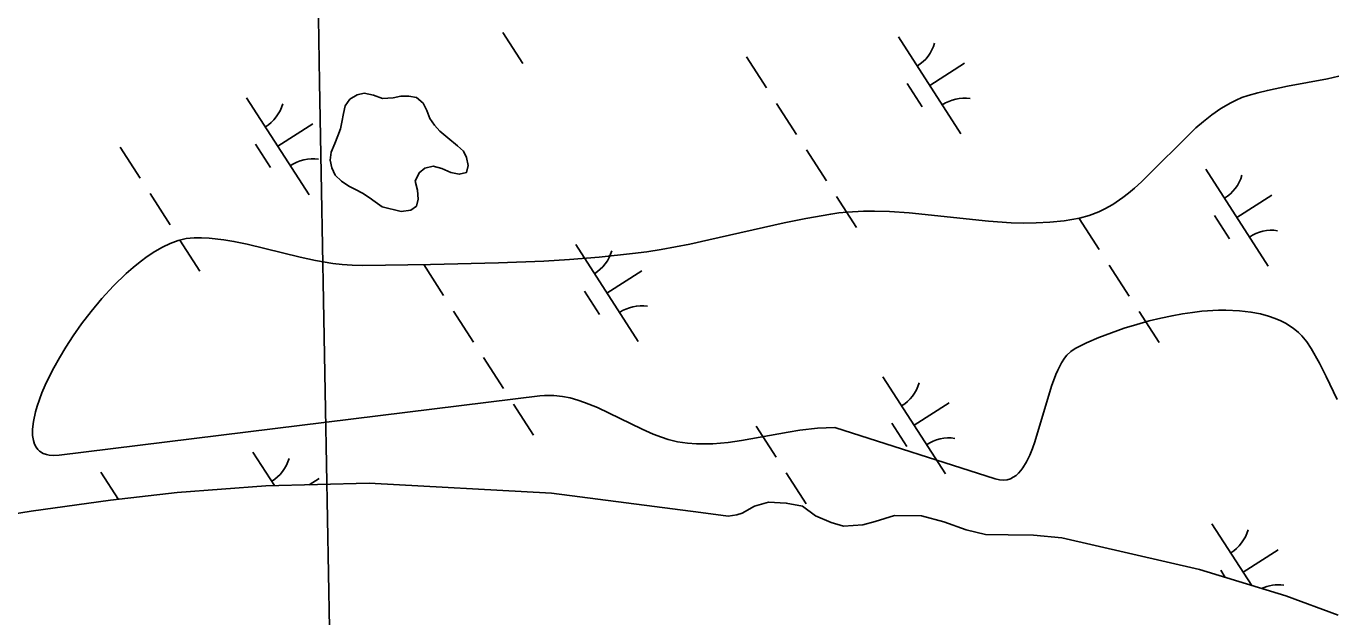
# Model space of a CAD drawing. Extents: x 3937982 to 3958556, y 219448 to 241894.
# Drawn here: x 3945931 to 3946498, y 231219 to 231475 of the extents above; entities that cross this region are included whole.
import ezdxf

# ---------------------------------------------------------------- set-up
doc = ezdxf.new("R2010")
doc.units = 0
for name, color, linetype in [('V-GRID-MAJR', 7, 'Continuous'), ('V-SITE-VEGE', 7, 'Continuous'), ('V-TOPO-SHOR', 7, 'Continuous'), ('V-WETL-SWMP', 7, 'Continuous')]:
    doc.layers.add(name, color=color, linetype=linetype)

msp = doc.modelspace()

# ---------------------------------------------------------------- linework, layer by layer
at = {"layer": 'V-GRID-MAJR'}
msp.add_spline([(3946136.867, 227095.12), (3946078.329, 230314.506), (3945968.142, 236374.431), (3945930.73, 238431.955)], degree=3, dxfattribs=at)
at = {"layer": 'V-SITE-VEGE'}
for points in [[(3946178.728, 231374.832), (3946193.26, 231376.356), (3946199.482, 231377.188), (3946205.685, 231378.173), (3946218.045, 231380.511), (3946226.256, 231382.269), (3946259.011, 231389.703), (3946268.381, 231391.612), (3946279.112, 231393.49), (3946282.659, 231393.973), (3946286.215, 231394.333), (3946293.364, 231394.712), (3946298.148, 231394.745), (3946304.555, 231394.559), (3946313.128, 231393.985), (3946347.561, 231390.405), (3946357.368, 231389.762), (3946362.581, 231389.621), (3946368.125, 231389.66), (3946374.013, 231389.961), (3946380.259, 231390.624), (3946386.886, 231391.773), (3946391.173, 231392.933), (3946395.273, 231394.516), (3946397.909, 231395.783), (3946401.312, 231397.715), (3946405.685, 231400.666), (3946408.106, 231402.517), (3946410.817, 231404.764), (3946413.852, 231407.467), (3946437.372, 231430.829), (3946440.634, 231433.673), (3946444.206, 231436.506), (3946448.142, 231439.246), (3946452.516, 231441.79), (3946454.851, 231442.928), (3946457.325, 231443.967), (3946459.953, 231444.88), (3946464.139, 231446.086), (3946468.384, 231447.137), (3946477.009, 231448.913), (3946494.414, 231452.177), (3946499.332, 231453.289)], [(3946395.279, 231339.918), (3946390.001, 231337.641), (3946385.059, 231335.24), (3946383.179, 231333.989), (3946381.469, 231332.314), (3946380.413, 231330.981), (3946379.1, 231328.963), (3946377.5, 231325.897), (3946376.65, 231323.978), (3946374.742, 231318.86), (3946367.578, 231294.796), (3946366.531, 231291.862), (3946365.339, 231288.933), (3946363.965, 231286.095), (3946362.355, 231283.446), (3946361.46, 231282.257), (3946360.483, 231281.165), (3946359.414, 231280.198), (3946358.245, 231279.379), (3946356.959, 231278.74), (3946355.544, 231278.312), (3946353.983, 231278.136), (3946352.261, 231278.251), (3946350.352, 231278.707), (3946280.939, 231300.977), (3946277.167, 231300.893), (3946273.382, 231300.648), (3946265.79, 231299.761), (3946260.715, 231298.956), (3946240.426, 231295.341), (3946234.658, 231294.54), (3946228.101, 231293.955), (3946224.621, 231293.83), (3946220.931, 231293.865), (3946217.007, 231294.125), (3946212.798, 231294.77), (3946208.63, 231295.82), (3946205.872, 231296.713), (3946202.21, 231298.102), (3946197.356, 231300.226), (3946178.027, 231309.628), (3946172.467, 231311.881), (3946169.481, 231312.882), (3946166.278, 231313.765), (3946162.837, 231314.453), (3946159.138, 231314.861), (3946155.151, 231314.869), (3946153.074, 231314.683), (3945944.836, 231288.986), (3945942.526, 231288.835), (3945940.49, 231288.976), (3945939.284, 231289.228), (3945937.856, 231289.748), (3945936.271, 231290.76), (3945935.519, 231291.491), (3945934.798, 231292.462), (3945934.143, 231293.732), (3945933.621, 231295.386), (3945933.295, 231297.524), (3945933.273, 231300.267), (3945933.652, 231303.621), (3945934.573, 231307.816), (3945935.29, 231310.271), (3945937.363, 231316.001), (3945938.774, 231319.311), (3945940.478, 231322.936), (3945942.501, 231326.885), (3945944.883, 231331.165), (3945947.652, 231335.767), (3945950.843, 231340.678), (3945954.488, 231345.863), (3945958.609, 231351.278), (3945963.225, 231356.837), (3945968.345, 231362.426), (3945973.868, 231367.804), (3945976.805, 231370.384), (3945979.848, 231372.854), (3945982.996, 231375.174), (3945986.236, 231377.306), (3945989.558, 231379.201), (3945992.945, 231380.802), (3945996.382, 231382.054), (3945999.847, 231382.881), (3946001.567, 231383.112), (3946003.29, 231383.209), (3946006.517, 231383.18), (3946009.745, 231383.012), (3946016.198, 231382.308), (3946020.499, 231381.609), (3946026.238, 231380.458), (3946049.233, 231374.822), (3946055.825, 231373.374), (3946063.382, 231372.076), (3946067.423, 231371.596), (3946071.74, 231371.285), (3946076.354, 231371.216), (3946105.755, 231371.652), (3946135.191, 231372.307), (3946154.793, 231373.132), (3946165.975, 231373.817), (3946178.728, 231374.832)], [(3946498.506, 231313.061), (3946493.782, 231323.139), (3946490.882, 231328.822), (3946487.353, 231335.24), (3946485.479, 231338.097), (3946483.331, 231340.649), (3946481.754, 231342.185), (3946479.48, 231344.035), (3946476.173, 231346.164), (3946474.147, 231347.211), (3946471.725, 231348.266), (3946468.821, 231349.29), (3946465.343, 231350.236), (3946461.186, 231351.037), (3946456.23, 231351.61), (3946450.346, 231351.85), (3946447.132, 231351.809), (3946439.921, 231351.344), (3946435.907, 231350.885), (3946431.613, 231350.252), (3946427.037, 231349.431), (3946422.198, 231348.405), (3946417.111, 231347.16), (3946411.808, 231345.687), (3946406.35, 231343.985), (3946400.804, 231342.056), (3946395.279, 231339.918)]]:
    msp.add_lwpolyline(points, dxfattribs=at)
at = {"layer": 'V-TOPO-SHOR'}
for points in [[(3946084.722, 231396.682), (3946081.755, 231398.78), (3946079.117, 231400.717), (3946076.315, 231402.491), (3946073.188, 231404.094), (3946070.392, 231405.54), (3946067.095, 231407.799), (3946064.449, 231410.39), (3946062.946, 231413.484), (3946062.256, 231416.917), (3946062.712, 231420.357), (3946064.312, 231424.14), (3946065.588, 231427.425), (3946066.704, 231430.382), (3946067.329, 231433.336), (3946067.943, 231437.108), (3946068.729, 231440.389), (3946070.827, 231443.356), (3946073.919, 231445.189), (3946077.022, 231445.875), (3946080.958, 231445.095), (3946084.903, 231443.664), (3946089.484, 231443.872), (3946092.912, 231444.563), (3946096.351, 231444.597), (3946099.63, 231443.977), (3946102.601, 231441.55), (3946104.107, 231438.456), (3946105.452, 231434.867), (3946107.445, 231432.105), (3946109.761, 231429.51), (3946113.228, 231426.598), (3946117.357, 231423.038), (3946119.999, 231420.773), (3946121.336, 231418.004), (3946122.027, 231414.574), (3946121.238, 231411.457), (3946118.135, 231410.771), (3946114.527, 231411.553), (3946110.58, 231413.312), (3946106.806, 231414.256), (3946103.214, 231413.402), (3946100.779, 231411.414), (3946099.015, 231407.795), (3946100.035, 231403.875), (3946100.404, 231399.951), (3946099.615, 231396.996), (3946097.178, 231395.171), (3946092.929, 231394.636), (3946084.722, 231396.682)], [(3945882.394, 231256.663), (3945932.654, 231264.627), (3945967.1, 231269.405), (3945995.964, 231272.727), (3946034.391, 231275.68), (3946079.125, 231276.831), (3946158.178, 231272.504), (3946222.821, 231264.07), (3946234.722, 231262.559), (3946238.445, 231263.063), (3946240.77, 231263.786), (3946246.099, 231266.87), (3946252.14, 231268.562), (3946259.837, 231268.172), (3946266.841, 231266.845), (3946272.477, 231262.708), (3946279.266, 231259.747), (3946284.642, 231258.17), (3946293.026, 231258.721), (3946298.372, 231260.173), (3946306.736, 231262.821), (3946318.391, 231262.706), (3946328.205, 231260.009), (3946337.796, 231256.609), (3946346.207, 231254.598), (3946355.996, 231254.463), (3946366.951, 231254.342), (3946379.317, 231253.068), (3946438.885, 231239.455), (3946476.292, 231227.948), (3946498.984, 231219.553)]]:
    msp.add_lwpolyline(points, dxfattribs=at)
at = {"layer": 'V-WETL-SWMP'}
for p, q in [((3946137.032, 231472.201), (3946145.692, 231458.747)), ((3946308.484, 231470.27), (3946335.546, 231428.226)), ((3946242.619, 231461.675), (3946251.279, 231448.221)), ((3946322.015, 231449.248), (3946337.151, 231458.99)), ((3946312.28, 231450.117), (3946318.775, 231440.027)), ((3946026.051, 231443.93), (3946053.113, 231401.887)), ((3946255.609, 231441.494), (3946264.269, 231428.04)), ((3946039.582, 231422.909), (3946054.718, 231432.651)), ((3946029.847, 231423.778), (3946036.342, 231413.687)), ((3945971.185, 231422.533), (3945979.845, 231409.079)), ((3946268.599, 231421.313), (3946277.259, 231407.859)), ((3946441.613, 231412.971), (3946468.676, 231370.928)), ((3945984.175, 231402.352), (3945992.835, 231388.899)), ((3946281.589, 231401.132), (3946290.249, 231387.679)), ((3946455.144, 231391.949), (3946470.28, 231401.692)), ((3946386.747, 231391.574), (3946395.407, 231378.12)), ((3946445.409, 231392.819), (3946451.904, 231382.728)), ((3945997.165, 231382.172), (3946005.825, 231368.718)), ((3946168.617, 231380.24), (3946195.679, 231338.197)), ((3946102.752, 231371.645), (3946111.412, 231358.191)), ((3946182.148, 231359.218), (3946197.283, 231368.961)), ((3946399.737, 231371.393), (3946408.397, 231357.939)), ((3946172.413, 231360.088), (3946178.908, 231349.997)), ((3946115.742, 231351.464), (3946124.402, 231338.011)), ((3946412.727, 231351.212), (3946421.387, 231337.759)), ((3946128.732, 231331.284), (3946137.391, 231317.83)), ((3946301.746, 231322.941), (3946328.808, 231280.898)), ((3946141.721, 231311.103), (3946150.381, 231297.649)), ((3946315.277, 231301.92), (3946330.413, 231311.662)), ((3946246.88, 231301.544), (3946255.54, 231288.091)), ((3946305.542, 231302.789), (3946312.037, 231292.699)), ((3946028.749, 231290.211), (3946038.042, 231275.774)), ((3945962.884, 231281.616), (3945970.493, 231269.796)), ((3946259.87, 231281.364), (3946268.53, 231267.91)), ((3946053.114, 231276.162), (3946057.416, 231278.931)), ((3946444.312, 231259.251), (3946461.541, 231232.485)), ((3946457.843, 231238.23), (3946472.979, 231247.972)), ((3946448.108, 231239.099), (3946450.1, 231236.005))]:
    msp.add_line(p, q, dxfattribs=at)
msp.add_lwpolyline([(3946092.928, 231394.637), (3946097.178, 231395.171), (3946099.615, 231396.996), (3946100.404, 231399.951), (3946100.036, 231403.876), (3946099.015, 231407.794), (3946100.779, 231411.413), (3946103.214, 231413.402), (3946106.806, 231414.257), (3946110.581, 231413.313), (3946114.527, 231411.552), (3946118.136, 231410.77), (3946121.239, 231411.456), (3946122.026, 231414.574), (3946121.337, 231418.005), (3946119.999, 231420.774), (3946117.357, 231423.039), (3946113.229, 231426.598), (3946109.762, 231429.51), (3946107.444, 231432.105), (3946105.452, 231434.868), (3946104.106, 231438.455), (3946102.601, 231441.55), (3946099.63, 231443.976), (3946096.35, 231444.597), (3946092.913, 231444.562), (3946089.483, 231443.873), (3946084.902, 231443.663), (3946080.959, 231445.096), (3946077.022, 231445.875), (3946073.919, 231445.189), (3946070.827, 231443.357), (3946068.729, 231440.389), (3946067.944, 231437.107), (3946067.328, 231433.336), (3946066.703, 231430.383), (3946065.587, 231427.426), (3946064.311, 231424.139), (3946062.712, 231420.358), (3946062.256, 231416.916), (3946062.945, 231413.485), (3946064.45, 231410.39), (3946067.095, 231407.798), (3946070.392, 231405.54), (3946073.189, 231404.095), (3946076.315, 231402.49), (3946079.116, 231400.718), (3946081.755, 231398.78), (3946084.722, 231396.682)], close=True, dxfattribs=at)
msp.add_lwpolyline([(3946498.983, 231219.554), (3946476.291, 231227.947), (3946438.884, 231239.455), (3946379.316, 231253.069), (3946366.951, 231254.342), (3946355.996, 231254.464), (3946346.206, 231254.598), (3946337.795, 231256.61), (3946328.205, 231260.009), (3946318.39, 231262.707), (3946306.735, 231262.822), (3946298.372, 231260.173), (3946293.026, 231258.721), (3946284.642, 231258.17), (3946279.265, 231259.747), (3946272.477, 231262.708), (3946266.841, 231266.846), (3946259.836, 231268.173), (3946252.141, 231268.562), (3946246.099, 231266.869), (3946240.769, 231263.785), (3946238.446, 231263.063), (3946234.722, 231262.559), (3946222.821, 231264.07), (3946158.178, 231272.505), (3946079.126, 231276.832), (3946034.39, 231275.68), (3945995.965, 231272.727), (3945967.099, 231269.405), (3945932.654, 231264.628), (3945882.394, 231256.662)], dxfattribs=at)
for centre, start, end in [((3946307.265, 231472.602), 301.99668, 343.54034), ((3946024.832, 231446.263), 301.99668, 343.54034), ((3946337.165, 231426.151), 81.99668, 123.54034), ((3946054.732, 231399.811), 81.99668, 123.54034), ((3946440.394, 231415.304), 301.99668, 343.54034), ((3946470.294, 231368.852), 81.99668, 123.54034), ((3946167.398, 231382.573), 301.99668, 343.54034), ((3946197.298, 231336.121), 81.99668, 123.54034), ((3946300.527, 231325.274), 301.99668, 343.54034), ((3946330.427, 231278.822), 81.99668, 123.54034), ((3946027.53, 231292.543), 301.99668, 343.54034), ((3946443.093, 231261.584), 301.99668, 343.54034), ((3946472.993, 231215.132), 81.99668, 114.30583)]:
    msp.add_arc(centre, 17.623, start, end, dxfattribs=at)

doc.saveas('drawing.dxf')
